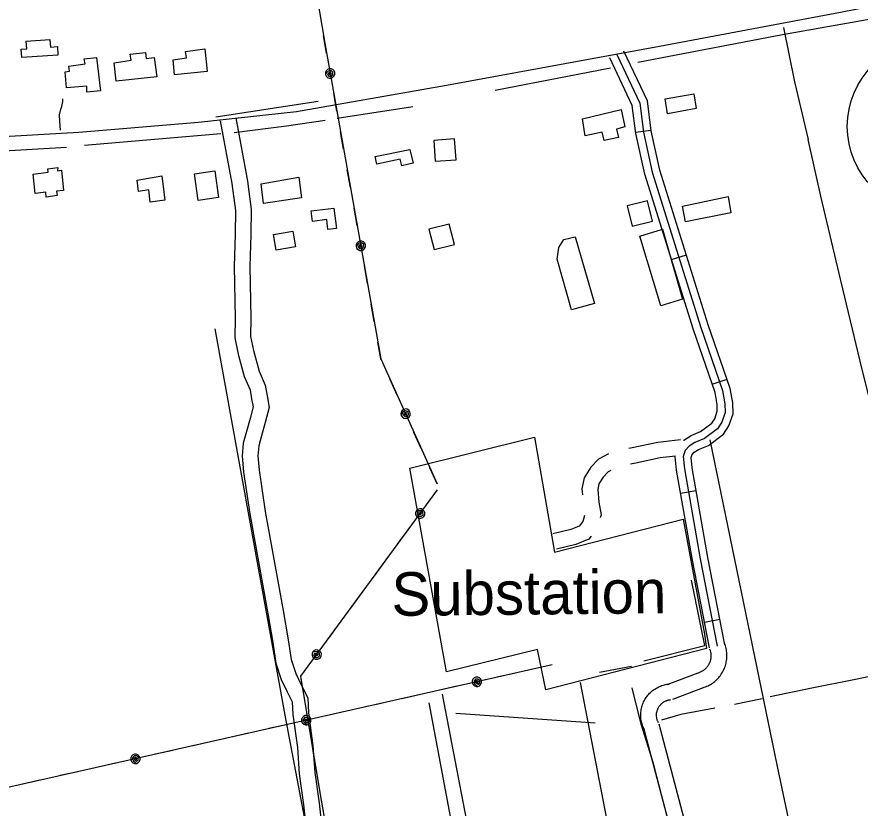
# Model space of a CAD drawing. Extents: x 3263578 to 3301413, y 764927 to 798602.
# Drawn here: x 3267901 to 3269510, y 789817 to 791327 of the extents above; entities that cross this region are included whole.
import ezdxf

# ---------------------------------------------------------------- set-up
doc = ezdxf.new("R2010")
doc.units = 0
for name, color, linetype in [('V-BLDG-OTLN', 7, 'Continuous'), ('V-DTCH-CNTR', 7, 'Continuous'), ('V-ROAD-CNTR', 7, 'Continuous'), ('V-ROAD-IDEN', 7, 'Continuous'), ('V-SITE-OTLN', 7, 'Continuous'), ('V-SITE-OTLN-IDEN', 7, 'Continuous'), ('V-TOPO-SHOR', 7, 'Continuous'), ('V-UTIL-LINE', 7, 'Continuous')]:
    doc.layers.add(name, color=color, linetype=linetype)

msp = doc.modelspace()

# ---------------------------------------------------------------- linework, layer by layer
at = {"layer": 'V-BLDG-OTLN'}
for points in [[(3267979.1, 791254.5), (3267910.3, 791249.9), (3267909.3, 791265.7), (3267919.8, 791266.1), (3267918.5, 791281.1), (3267963.9, 791284.4), (3267965.4, 791269.8), (3267978.3, 791270.9)], [(3268168.1, 791212.9), (3268090.3, 791204.6), (3268086.5, 791239.9), (3268119.4, 791244.6), (3268117.5, 791256.3), (3268146.7, 791259.3), (3268147.9, 791248.1), (3268162.8, 791250.1)], [(3268264.4, 791223), (3268201.8, 791216.6), (3268199.4, 791245.6), (3268224.7, 791249), (3268222.9, 791261.4), (3268259.8, 791266.6)], [(3268052.9, 791249.9), (3268060.9, 791186.5), (3268034.3, 791183.4), (3268034.5, 791194.8), (3267995.9, 791192), (3267993.4, 791222.7), (3268001.3, 791224), (3268000.2, 791233.5), (3268031.3, 791238), (3268029.5, 791247.4)], [(3269138, 791170.9), (3269192.9, 791180.5), (3269197.6, 791152.2), (3269142.6, 791142.6)], [(3268980.2, 791132.7), (3269054, 791150.6), (3269061.5, 791117.3), (3269045.1, 791112.9), (3269049.4, 791097.1), (3269021.7, 791091.1), (3269017.8, 791107), (3268985.8, 791100.1)], [(3268736.4, 791094.4), (3268696.5, 791091.6), (3268699.3, 791051.7), (3268739.2, 791054.5)], [(3268585, 791061), (3268650.7, 791074.5), (3268657.3, 791047.9), (3268635.9, 791042.8), (3268632.8, 791055.9), (3268587.8, 791046.1)], [(3267986, 791034.8), (3267990.2, 790996.2), (3267976.9, 790994.8), (3267977.9, 790986.4), (3267957.2, 790983.3), (3267956.1, 790992.5), (3267935.8, 790990), (3267932.3, 791027.3), (3267961, 791031), (3267959.9, 791037.6), (3267979.1, 791040.1), (3267978.8, 791033.4)], [(3268240.1, 791028.1), (3268278.7, 791033.2), (3268285.8, 790982.6), (3268247.3, 790977)], [(3268177.6, 791024.1), (3268183.5, 790977.4), (3268155.5, 790974), (3268152.8, 790997.1), (3268133.3, 790994.1), (3268130.9, 791016)], [(3268367.1, 791008.8), (3268439.4, 791021.2), (3268444.2, 790982.1), (3268371.8, 790971.1)], [(3269171.4, 790966.1), (3269258.2, 790984.3), (3269263.7, 790953.5), (3269177.3, 790936.1)], [(3268506.2, 790962.3), (3268511, 790923.6), (3268494.6, 790921.7), (3268492.7, 790940.4), (3268465.3, 790937), (3268462.6, 790956.9)], [(3269114.3, 790937.4), (3269104.5, 790976.2), (3269065.8, 790966.4), (3269075.6, 790927.6)], [(3268736, 790893.1), (3268726.2, 790931.9), (3268687.5, 790922.1), (3268697.3, 790883.3)], [(3268427.5, 790918.1), (3268432.6, 790888.4), (3268395.9, 790881.8), (3268391, 790911.9)], [(3269171.3, 790788.4), (3269129.8, 790775.6), (3269089.8, 790908.9), (3269133.1, 790922)], [(3268966.7, 790907.7), (3269003.6, 790780.4), (3268959.5, 790768.2), (3268932.4, 790865), (3268935.4, 790887.4), (3268945.1, 790902.5)]]:
    msp.add_lwpolyline(points, close=True, dxfattribs=at)
at = {"layer": 'V-DTCH-CNTR'}
for points in [[(3269363.9, 791307.1), (3269385.1, 791203.1), (3269411.2, 791093.1)], [(3270072, 788312.1), (3270042, 788439.1), (3270008.2, 788579.3), (3269983.2, 788685), (3269949.5, 788822.8), (3269918.6, 788952.2), (3269886.2, 789091.2), (3269857.1, 789215.4), (3269821.3, 789363.7), (3269781.9, 789533.7), (3269763.6, 789604.9), (3269731.6, 789737.7), (3269697.3, 789883.6), (3269670.2, 790003.7), (3269651.3, 790092.5), (3269620.6, 790214.2), (3269587.1, 790352.3), (3269549.6, 790511.3), (3269510.7, 790670.5), (3269473.2, 790824.4), (3269435.3, 790984.9), (3269411.2, 791093.1)]]:
    msp.add_lwpolyline(points, dxfattribs=at)
at = {"layer": 'V-ROAD-CNTR'}
for p, q in [((3269081.7, 791107.2), (3269111.5, 791111)), ((3269150.1, 790864.2), (3269178.8, 790873.2)), ((3269228, 790626.2), (3269256.4, 790636)), ((3269167.8, 790418.4), (3269197.3, 790423.6)), ((3269213.4, 790172.3), (3269242.8, 790178.1))]:
    msp.add_line(p, q, dxfattribs=at)
for points in [[(3270057, 791459.1), (3269880.3, 791415.7), (3269472.8, 791335.9), (3269127.2, 791270.5), (3268720.9, 791196.1), (3268434.6, 791145.9), (3268247.7, 791125.7), (3268019.4, 791106.5), (3267731.6, 791090.4)], [(3269046, 791255.6), (3269089.8, 791162.7), (3269096.8, 791107.3), (3269113.7, 791031.2), (3269206.3, 790734.7), (3269248, 790614.5), (3269252.4, 790589.1), (3269252.8, 790572.3), (3269246.4, 790553.7), (3269238.2, 790541.3), (3269213.3, 790522.8), (3269194.9, 790515.2), (3269183.9, 790508.2), (3269176.7, 790499.6), (3269172.6, 790488), (3269174.9, 790464.5), (3269205.1, 790293), (3269237.7, 790126.1)], [(3269252.4, 790129), (3269219.8, 790295.7), (3269189.8, 790466.5), (3269187.8, 790486.1), (3269189.9, 790492), (3269193.9, 790496.8), (3269201.8, 790501.9), (3269220.8, 790509.6), (3269249.3, 790530.8), (3269259.9, 790547), (3269267.8, 790569.9), (3269267.4, 790590.6), (3269262.5, 790618.3), (3269220.6, 790739.4), (3269128.2, 791035.1), (3269111.6, 791109.9), (3269104.4, 791166.9), (3269059.5, 791262)], [(3269173.4, 790519), (3269173.8, 790519.5), (3269187.9, 790528.6), (3269205.9, 790536), (3269227.2, 790551.7), (3269232.8, 790560.3), (3269237.7, 790574.6), (3269237.4, 790587.7), (3269233.4, 790610.7), (3269192.1, 790730), (3269099.2, 791027.4), (3269082, 791104.8), (3269075.2, 791158.5), (3269032.4, 791249.2)], [(3268289.3, 791129.1), (3268311.2, 791009.1), (3268318.4, 790957.6), (3268317.8, 790912.9), (3268315.5, 790850.9), (3268317.4, 790752.2), (3268317, 790714.6), (3268323.2, 790683.7), (3268335.1, 790640.8), (3268346.1, 790615.5), (3268349.1, 790598.6), (3268351.9, 790583), (3268346.2, 790560.8), (3268339.1, 790536.1), (3268333.1, 790513.7), (3268331, 790489.7), (3268333.6, 790458.5), (3268345.6, 790378.8), (3268379.7, 790188.8), (3268389.4, 790133.2), (3268395.4, 790094.1), (3268405.3, 790062.8), (3268416.9, 790039.2), (3268426.5, 790020), (3268427.5, 789996), (3268436.4, 789933), (3268439.9, 789882.4), (3268448, 789823.2), (3268459.7, 789721.1)], [(3268318.8, 791134.5), (3268340.9, 791013.9), (3268348.4, 790959.5), (3268347.8, 790912.2), (3268345.6, 790850.7), (3268347.4, 790752.3), (3268347, 790717.4), (3268352.4, 790690.6), (3268363.4, 790650.9), (3268375.1, 790624.2), (3268378.6, 790603.8), (3268382.5, 790581.8), (3268375.2, 790552.9), (3268368, 790528), (3268362.7, 790508.5), (3268361.1, 790489.7), (3268363.4, 790462), (3268375.2, 790383.6), (3268409.3, 790194.1), (3268419, 790138.1), (3268424.7, 790101), (3268433.2, 790074.1), (3268443.8, 790052.5), (3268456.2, 790027.6), (3268457.4, 789998.8), (3268466.2, 789936.1), (3268469.8, 789885.5), (3268477.8, 789826.9), (3268489.5, 789724.9)], [(3269167.5, 790519.9), (3269124.1, 790515.3), (3269075.4, 790505.1), (3269069, 790503.5)], [(3269030.4, 790493.2), (3269011.3, 790483.3), (3268996.1, 790467.7), (3268983.4, 790447.5), (3268979.5, 790426.7), (3268980.5, 790415.1)], [(3269158.1, 790488.8), (3269128.7, 790485.6), (3269082, 790475.8), (3269072.2, 790473.4)], [(3269223, 790123.2), (3269190.3, 790290.3), (3269160, 790462.4), (3269157.5, 790487.8)], [(3269034.3, 790461.4), (3269029.4, 790458.9), (3269019.7, 790449), (3269011.8, 790436.4), (3269009.8, 790425.3), (3269011.9, 790401), (3269016.1, 790377), (3269014.4, 790371.5)], [(3268984.4, 790375.6), (3268980.9, 790364.1), (3268974, 790355.5), (3268958.2, 790348.9), (3268923.7, 790340.4)], [(3268997.1, 790336.3), (3268992.6, 790330.8), (3268967.7, 790320.3), (3268930.9, 790311.3)], [(3269210.8, 790047.2), (3269213, 790047.9), (3269215.4, 790048.7), (3269217.8, 790049.7), (3269220.2, 790050.8), (3269222.5, 790052), (3269224.7, 790053.2), (3269226.9, 790054.6), (3269229.1, 790056), (3269231.1, 790057.6), (3269233.2, 790059.2), (3269235.1, 790060.9), (3269237, 790062.6), (3269238.8, 790064.5), (3269240.5, 790066.4), (3269242.2, 790068.4), (3269243.8, 790070.4), (3269245.2, 790072.6), (3269246.6, 790074.7), (3269248, 790077), (3269249.2, 790079.2), (3269250.3, 790081.6), (3269251.3, 790083.9), (3269252.3, 790086.3), (3269253.1, 790088.8), (3269253.8, 790091.2), (3269254.5, 790093.7), (3269255, 790096.3), (3269255.4, 790098.8), (3269255.8, 790101.4), (3269256, 790104), (3269256.1, 790106.5), (3269256.1, 790109.1), (3269256, 790111.7), (3269255.8, 790114.3), (3269255.5, 790116.8), (3269255.1, 790119.4), (3269254.6, 790121.9), (3269254, 790124.4), (3269253.3, 790126.9), (3269252.5, 790129.4), (3269251.8, 790131.4)], [(3269201.7, 790075.7), (3269203.3, 790076.2), (3269204.6, 790076.7), (3269205.8, 790077.2), (3269207.1, 790077.8), (3269208.3, 790078.4), (3269209.5, 790079.1), (3269210.7, 790079.8), (3269211.8, 790080.6), (3269212.9, 790081.4), (3269214, 790082.2), (3269215, 790083.1), (3269216, 790084.1), (3269216.9, 790085.1), (3269217.9, 790086.1), (3269218.7, 790087.1), (3269219.6, 790088.2), (3269220.4, 790089.3), (3269221.1, 790090.5), (3269221.8, 790091.6), (3269222.4, 790092.9), (3269223, 790094.1), (3269223.6, 790095.3), (3269224.1, 790096.6), (3269224.5, 790097.9), (3269224.9, 790099.2), (3269225.2, 790100.5), (3269225.5, 790101.9), (3269225.8, 790103.2), (3269225.9, 790104.6), (3269226, 790105.9), (3269226.1, 790107.3), (3269226.1, 790108.7), (3269226.1, 790110), (3269226, 790111.4), (3269225.8, 790112.8), (3269225.6, 790114.1), (3269225.3, 790115.5), (3269225, 790116.8), (3269224.6, 790118.1), (3269224.2, 790119.4), (3269223.7, 790120.9)], [(3269142.3, 790053.2), (3269201, 790075.5)], [(3269098.8, 789966.6), (3269097.8, 789968.5), (3269096.7, 789970.8), (3269095.8, 789973.1), (3269094.9, 789975.5), (3269094.1, 789977.9), (3269093.5, 789980.3), (3269092.9, 789982.8), (3269092.5, 789985.3), (3269092.1, 789987.8), (3269091.9, 789990.3), (3269091.8, 789992.8), (3269091.7, 789995.4), (3269091.8, 789997.9), (3269092, 790000.4), (3269092.3, 790002.9), (3269092.7, 790005.4), (3269093.2, 790007.9), (3269093.8, 790010.3), (3269094.5, 790012.7), (3269095.3, 790015.1), (3269096.2, 790017.5), (3269097.2, 790019.8), (3269098.3, 790022.1), (3269099.5, 790024.3), (3269100.8, 790026.5), (3269102.2, 790028.6), (3269103.7, 790030.6), (3269105.3, 790032.6), (3269106.9, 790034.5), (3269108.6, 790036.4), (3269110.4, 790038.1), (3269112.3, 790039.8), (3269114.3, 790041.4), (3269116.3, 790043), (3269118.3, 790044.4), (3269120.5, 790045.8), (3269122.7, 790047), (3269124.9, 790048.2), (3269127.2, 790049.3), (3269129.5, 790050.2), (3269131.9, 790051.1), (3269134.3, 790051.9), (3269136.7, 790052.6), (3269139.2, 790053.1), (3269141.7, 790053.6), (3269144.1, 790053.9), (3269146.1, 790054.1)], [(3269153, 790025.2), (3269211.6, 790047.4)], [(3269125.5, 789980.3), (3269124.7, 789981.7), (3269124.2, 789982.9), (3269123.7, 789984), (3269123.3, 789985.2), (3269122.9, 789986.4), (3269122.6, 789987.6), (3269122.3, 789988.8), (3269122.1, 789990.1), (3269121.9, 789991.3), (3269121.8, 789992.5), (3269121.7, 789993.8), (3269121.7, 789995.1), (3269121.8, 789996.3), (3269121.9, 789997.6), (3269122, 789998.8), (3269122.2, 790000), (3269122.5, 790001.3), (3269122.8, 790002.5), (3269123.1, 790003.7), (3269123.5, 790004.9), (3269124, 790006), (3269124.5, 790007.2), (3269125, 790008.3), (3269125.6, 790009.4), (3269126.3, 790010.5), (3269126.9, 790011.5), (3269127.7, 790012.6), (3269128.5, 790013.6), (3269129.3, 790014.5), (3269130.1, 790015.4), (3269131, 790016.3), (3269132, 790017.1), (3269132.9, 790017.9), (3269133.9, 790018.7), (3269134.9, 790019.4), (3269136, 790020.1), (3269137.1, 790020.7), (3269138.2, 790021.3), (3269139.3, 790021.8), (3269140.5, 790022.3), (3269141.7, 790022.7), (3269142.9, 790023.1), (3269144.1, 790023.5), (3269145.3, 790023.7), (3269146.5, 790024), (3269147.8, 790024.2), (3269149.2, 790024.3)], [(3269551.2, 788266.2), (3269467, 788574), (3269311, 789162.8), (3269097.6, 789969.6)], [(3269580.1, 788274.1), (3269495.9, 788581.8), (3269340, 789170.5), (3269126.6, 789977.3)]]:
    msp.add_lwpolyline(points, dxfattribs=at)
at = {"layer": 'V-ROAD-IDEN'}
msp.add_circle((3269650.9, 791118.2), 165, dxfattribs=at)
at = {"layer": 'V-SITE-OTLN'}
msp.add_lwpolyline([(3269217.3, 790121.8), (3268910.8, 790042.9), (3268894.7, 790119.7), (3268721.1, 790077.4), (3268650.7, 790466), (3268888.8, 790525.3), (3268927, 790306), (3269172.4, 790368.5), (3269213.2, 790149)], close=True, dxfattribs=at)
at = {"layer": 'V-TOPO-SHOR'}
for p, q in [((3269362.2, 791293.7), (3269534.8, 791324.1)), ((3269086.1, 791241.2), (3269362.2, 791293.7)), ((3268813.9, 791187.7), (3269034.1, 791229.9)), ((3268280.6, 791136.4), (3268475.8, 791166.5)), ((3268512.5, 791134.3), (3268656.6, 791156)), ((3268029.9, 791082.6), (3268290.2, 791104.7)), ((3269012.7, 790076.6), (3269073.9, 790088.4)), ((3269323.3, 790026), (3269270.6, 790014.9)), ((3268738.7, 789998.4), (3269005, 789980.1))]:
    msp.add_line(p, q, dxfattribs=at)
for points in [[(3267984.1, 791110.9), (3267983.2, 791128.3), (3267982.3, 791140.1), (3267985, 791151.1), (3267986.9, 791156.5), (3267988.7, 791165.7), (3267988.7, 791171.1)], [(3268315.6, 791106.5), (3268415.4, 791119.1), (3268489.2, 791130.1)], [(3267733.8, 791063.3), (3267995.9, 791078.4)], [(3268279, 790731.9), (3268413.9, 789987.5), (3268490.5, 789582.4), (3268581.7, 789046), (3268636.4, 788728.6), (3268782.3, 787878.4), (3268975.6, 786769.1), (3269117.8, 786017.4), (3269114.1, 785951.7)], [(3269705.5, 788046.1), (3269720.1, 788053.4), (3269731, 788068), (3269731, 788079), (3269727.4, 788097.2), (3269723.7, 788115.5), (3269716.4, 788137.4), (3269552.3, 788951.1), (3269351.7, 789899.8), (3269224, 790520.1)], [(3269097.6, 790098.3), (3269214.2, 790127.9), (3269188.5, 790252.4)], [(3269641.4, 790090.2), (3269580.5, 790079.2), (3269501.6, 790062.8), (3269418.4, 790046), (3269338.5, 790029.5)], [(3268975.8, 790056.8), (3269183.7, 788984), (3268921, 788954.8), (3268713.1, 790034.9)], [(3269534.8, 788302.2), (3269504.1, 788425.3), (3269476.6, 788531.7), (3269445.1, 788649.9), (3269408.6, 788786.8), (3269375.4, 788914.1), (3269344.2, 789030.5), (3269307.6, 789171.3), (3269270, 789312.6), (3269230.6, 789469.3), (3269188.8, 789620.4), (3269151.5, 789764.4), (3269116, 789902.1), (3269092.5, 789977.7), (3269075, 790047.1)], [(3269001.3, 788294.8), (3268971.6, 788461), (3268942, 788633.1), (3268909.2, 788805.9), (3268877.2, 788992.6), (3268844.8, 789170.6), (3268805.6, 789385), (3268758.6, 789638.8), (3268734.5, 789771), (3268688.1, 790018)], [(3269232.8, 790008.2), (3269168.1, 789995.8), (3269131.3, 789985.3)]]:
    msp.add_lwpolyline(points, dxfattribs=at)
at = {"layer": 'V-UTIL-LINE'}
for points in [[(3267982, 794015.6), (3267999.3, 793901), (3268217.2, 792678.3), (3268418.9, 791688.5), (3268488.5, 791277.4), (3268595.8, 790674.9), (3268703.2, 790435.9)], [(3268492, 791257.7), (3268488.5, 791277.4), (3268486.2, 791291.2)], [(3268498.8, 791219.3), (3268496.8, 791217.3), (3268499.1, 791216.8), (3268501, 791218.8), (3268500.2, 791221.6), (3268496.8, 791221.2), (3268494, 791217.4), (3268496.5, 791213.9), (3268501.3, 791213.5), (3268504.1, 791217.1), (3268504.3, 791221.6), (3268500.6, 791224.7), (3268495.1, 791224), (3268490, 791217.7), (3268491.3, 791214.4), (3268493.7, 791211.9), (3268496.9, 791210.5), (3268500.4, 791210.4), (3268503.7, 791211.7), (3268506.2, 791214.1), (3268507.6, 791217.4), (3268507.7, 791220.9), (3268506.4, 791224.1), (3268504, 791226.7), (3268500.8, 791228.1), (3268497.3, 791228.1), (3268494, 791226.9), (3268491.5, 791224.4), (3268490.1, 791221.2), (3268490, 791217.7)], [(3268511.7, 791147.4), (3268505.7, 791180.9)], [(3268524.6, 791074.6), (3268518.7, 791108)], [(3268537.6, 791001.7), (3268531.6, 791035.2)], [(3268550.6, 790928.9), (3268544.6, 790962.3)], [(3268557.4, 790890.5), (3268555.4, 790888.4), (3268557.7, 790888), (3268559.6, 790890), (3268558.7, 790892.8), (3268555.4, 790892.4), (3268552.6, 790888.6), (3268555, 790885.1), (3268559.9, 790884.6), (3268562.7, 790888.3), (3268562.9, 790892.7), (3268559.2, 790895.9), (3268553.7, 790895.2), (3268548.6, 790888.9), (3268549.8, 790885.6), (3268552.3, 790883.1), (3268555.5, 790881.7), (3268559, 790881.6), (3268562.3, 790882.9), (3268564.8, 790885.3), (3268566.2, 790888.5), (3268566.3, 790892), (3268565, 790895.3), (3268562.6, 790897.8), (3268559.4, 790899.3), (3268555.8, 790899.3), (3268552.6, 790898), (3268550, 790895.6), (3268548.6, 790892.4), (3268548.6, 790888.9)], [(3268570.2, 790818.6), (3268564.3, 790852.1)], [(3268583.2, 790745.7), (3268577.2, 790779.2)], [(3268596.7, 790673), (3268595.8, 790674.9), (3268590.2, 790706.4)], [(3268627, 790605.5), (3268613, 790636.5)], [(3268642.9, 790570), (3268641.5, 790567.5), (3268643.8, 790567.6), (3268645.1, 790570), (3268643.7, 790572.6), (3268640.5, 790571.3), (3268638.7, 790567), (3268641.9, 790564.2), (3268646.7, 790564.9), (3268648.6, 790569.1), (3268647.7, 790573.5), (3268643.3, 790575.6), (3268638.2, 790573.7), (3268634.7, 790566.3), (3268636.8, 790563.4), (3268639.7, 790561.5), (3268643.2, 790561), (3268646.6, 790561.7), (3268649.5, 790563.8), (3268651.4, 790566.8), (3268651.9, 790570.2), (3268651.2, 790573.6), (3268649.1, 790576.5), (3268646.1, 790578.4), (3268642.7, 790579), (3268639.3, 790578.2), (3268636.4, 790576.1), (3268634.5, 790573.2), (3268633.9, 790569.7), (3268634.7, 790566.3)], [(3268672.8, 790503.4), (3268658.9, 790534.4)], [(3268703.2, 790435.9), (3268689.2, 790466.9)], [(3269269.5, 785369.4), (3269033.3, 786712.8), (3268791.8, 788065), (3268556.5, 789405.7), (3268479, 789851), (3268442.9, 790068.8), (3268704, 790424.7)], [(3268693.9, 790411), (3268704, 790424.7)], [(3268670.8, 790379.5), (3268667.9, 790379.6), (3268669.2, 790377.7), (3268672, 790377.7), (3268673.4, 790380.2), (3268670.8, 790382.4), (3268666.1, 790381.8), (3268665.3, 790377.6), (3268668.3, 790373.8), (3268672.9, 790374.2), (3268676.2, 790377.2), (3268675.9, 790382), (3268671.7, 790385.5), (3268663.6, 790384.9), (3268662.1, 790381.7), (3268661.9, 790378.2), (3268663.1, 790374.9), (3268665.5, 790372.3), (3268668.7, 790370.8), (3268672.2, 790370.7), (3268675.5, 790371.9), (3268678.1, 790374.2), (3268679.6, 790377.4), (3268679.7, 790380.9), (3268678.5, 790384.2), (3268676.1, 790386.8), (3268673, 790388.3), (3268669.5, 790388.4), (3268666.2, 790387.2), (3268663.6, 790384.9)], [(3268627.6, 790320.7), (3268647.8, 790348.1)], [(3268583.9, 790261), (3268604, 790288.4)], [(3268540.1, 790201.3), (3268560.2, 790228.8)], [(3268496.3, 790141.7), (3268516.4, 790169.1)], [(3268473.3, 790110.2), (3268470.4, 790110.3), (3268471.7, 790108.4), (3268474.4, 790108.4), (3268475.9, 790110.9), (3268473.2, 790113), (3268468.6, 790112.4), (3268467.7, 790108.3), (3268470.7, 790104.4), (3268475.3, 790104.9), (3268478.7, 790107.9), (3268478.4, 790112.7), (3268474.1, 790116.2), (3268466, 790115.6), (3268464.5, 790112.4), (3268464.4, 790108.9), (3268465.6, 790105.6), (3268467.9, 790103), (3268471.1, 790101.5), (3268474.6, 790101.3), (3268477.9, 790102.5), (3268480.5, 790104.9), (3268482, 790108.1), (3268482.2, 790111.6), (3268481, 790114.9), (3268478.6, 790117.5), (3268475.4, 790119), (3268471.9, 790119.1), (3268468.6, 790117.9), (3268466, 790115.6)], [(3268922.4, 790090.6), (3267733.4, 789822.7)], [(3268446.4, 790047.5), (3268442.9, 790068.8), (3268450.2, 790078.8)], [(3268922.4, 790090.6), (3268889.2, 790083.1)], [(3268779, 790058.3), (3268781.1, 790056.4), (3268781.4, 790058.7), (3268779.4, 790060.5), (3268776.6, 790059.5), (3268777.2, 790056.2), (3268781.1, 790053.6), (3268784.5, 790056.2), (3268784.7, 790061), (3268781, 790063.6), (3268776.5, 790063.6), (3268773.5, 790059.8), (3268774.4, 790054.4), (3268781, 790049.5), (3268784.2, 790050.9), (3268786.6, 790053.5), (3268787.9, 790056.8), (3268787.8, 790060.3), (3268786.4, 790063.5), (3268783.8, 790065.9), (3268780.5, 790067.2), (3268777, 790067.1), (3268773.8, 790065.7), (3268771.4, 790063.1), (3268770.1, 790059.8), (3268770.2, 790056.3), (3268771.6, 790053.1), (3268774.2, 790050.7), (3268777.5, 790049.4), (3268781, 790049.5)], [(3268850.2, 790074.3), (3268817, 790066.9)], [(3268741, 790049.7), (3268707.8, 790042.3)], [(3268668.8, 790033.5), (3268635.6, 790026)], [(3268596.6, 790017.2), (3268563.4, 790009.7)], [(3268458.5, 789974.5), (3268453, 790008)], [(3268524.4, 790000.9), (3268491.2, 789993.5)], [(3268453.2, 789984.9), (3268455.3, 789983), (3268455.6, 789985.3), (3268453.5, 789987.1), (3268450.8, 789986.1), (3268451.4, 789982.8), (3268455.2, 789980.2), (3268458.6, 789982.7), (3268458.9, 789987.6), (3268455.1, 789990.2), (3268450.7, 789990.2), (3268447.7, 789986.4), (3268448.6, 789981), (3268455.1, 789976.1), (3268458.4, 789977.5), (3268460.8, 789980.1), (3268462, 789983.4), (3268462, 789986.9), (3268460.5, 789990.1), (3268458, 789992.5), (3268454.7, 789993.8), (3268451.2, 789993.7), (3268448, 789992.3), (3268445.6, 789989.7), (3268444.3, 789986.4), (3268444.4, 789982.9), (3268445.8, 789979.7), (3268448.4, 789977.3), (3268451.6, 789976), (3268455.1, 789976.1)], [(3268415.1, 789976.3), (3268382, 789968.9)], [(3268342.9, 789960.1), (3268309.8, 789952.6)], [(3268270.7, 789943.8), (3268237.6, 789936.3)], [(3268470.6, 789901.5), (3268465.1, 789935)], [(3268127.3, 789911.5), (3268129.5, 789909.5), (3268129.8, 789911.9), (3268127.7, 789913.7), (3268124.9, 789912.7), (3268125.5, 789909.4), (3268129.4, 789906.8), (3268132.8, 789909.3), (3268133, 789914.2), (3268129.3, 789916.8), (3268124.8, 789916.8), (3268121.9, 789913), (3268122.8, 789907.6), (3268129.3, 789902.7), (3268132.5, 789904.1), (3268134.9, 789906.7), (3268136.2, 789910), (3268136.1, 789913.5), (3268134.7, 789916.7), (3268132.1, 789919.1), (3268128.9, 789920.4), (3268125.4, 789920.3), (3268122.1, 789918.8), (3268119.7, 789916.3), (3268118.5, 789913), (3268118.6, 789909.5), (3268120, 789906.3), (3268122.5, 789903.9), (3268125.8, 789902.6), (3268129.3, 789902.7)], [(3268198.6, 789927.5), (3268165.4, 789920.1)], [(3268089.3, 789902.9), (3268056.1, 789895.5)], [(3268017.1, 789886.7), (3267983.9, 789879.2)], [(3267944.9, 789870.4), (3267911.7, 789862.9)], [(3268482.9, 789828.5), (3268479, 789851), (3268477.2, 789862)]]:
    msp.add_lwpolyline(points, dxfattribs=at)

# ---------------------------------------------------------------- texts
at = {"layer": 'V-SITE-OTLN-IDEN'}
msp.add_text('Substation', height=83, rotation=0.5621, dxfattribs=at).set_placement((3268616.3, 790184.1))

doc.saveas('drawing.dxf')
